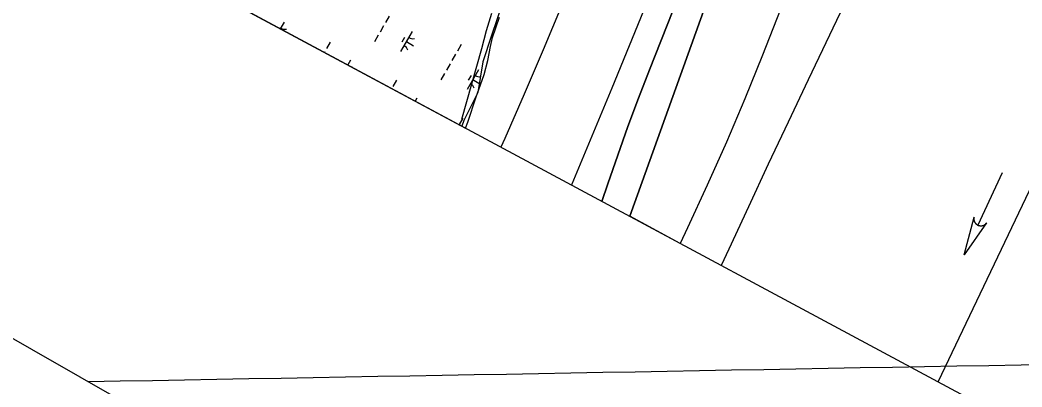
# Model space of a CAD drawing. Extents: x 3930721 to 3950824, y 220441 to 242861.
# Drawn here: x 3936242 to 3938420, y 224066 to 224864 of the extents above; entities that cross this region are included whole.
import ezdxf

# ---------------------------------------------------------------- set-up
doc = ezdxf.new("R2010")
doc.units = 0
for name, color, linetype in [('V-ANNO-SYMB', 7, 'Continuous'), ('V-GRID-FRAM', 7, 'Continuous'), ('V-GRID-MAJR', 7, 'Continuous'), ('V-RIVR-EDGE', 7, 'Continuous'), ('V-RRAP-FSHR', 7, 'Continuous'), ('V-STRM-FLOW', 7, 'Continuous'), ('V-TOPO-DPTH', 7, 'Continuous'), ('V-TOPO-MAJR', 7, 'Continuous'), ('V-TOPO-MINR', 7, 'Continuous'), ('V-WETL-SWMP', 7, 'Continuous')]:
    doc.layers.add(name, color=color, linetype=linetype)

msp = doc.modelspace()

# ---------------------------------------------------------------- linework, layer by layer
at = {"layer": 'V-ANNO-SYMB'}
msp.add_lwpolyline([(3939673.1, 241259.6), (3931452.2, 226905.4), (3941395.3, 221210.9), (3949616.1, 235565.1), (3939673.1, 241259.6)], dxfattribs=at)
at = {"layer": 'V-GRID-FRAM'}
msp.add_lwpolyline([(3948829, 235080.9), (3941569.4, 222286.8), (3934009.8, 226348.1), (3941449.6, 239338.6), (3948829, 235080.9)], dxfattribs=at)
at = {"layer": 'V-GRID-MAJR'}
msp.add_spline([(3936389.6, 224077.7), (3940866.3, 224158.2), (3943106.4, 224198.7)], degree=3, dxfattribs=at)
at = {"layer": 'V-RIVR-EDGE'}
msp.add_lwpolyline([(3937288.9, 224896.5), (3937266.5, 224830.5), (3937247.7, 224772.7), (3937237.1, 224706.7), (3937206.4, 224645.4), (3937202.1, 224633.1)], dxfattribs=at)
at = {"layer": 'V-RRAP-FSHR'}
for points in [[(3937223.7, 224725.4), (3937234.5, 224763.9), (3937245.3, 224802.4), (3937255.8, 224841.3), (3937267.4, 224879.2)], [(3937202.2, 224648.4), (3937212.9, 224686.9), (3937223.7, 224725.4)]]:
    msp.add_lwpolyline(points, dxfattribs=at)
at = {"layer": 'V-STRM-FLOW'}
msp.add_line((3938376.9, 224531.3), (3938324.1, 224417.8), dxfattribs=at)
msp.add_lwpolyline([(3938343, 224422.8), (3938294.2, 224353.6), (3938315.8, 224435.5), (3938315.4, 224434), (3938315.3, 224432.5), (3938315.3, 224431.9), (3938315.3, 224431.4), (3938315.3, 224430.8), (3938315.3, 224430.2), (3938315.4, 224429.6), (3938315.5, 224428.9), (3938315.7, 224428.2), (3938315.8, 224427.7), (3938315.9, 224427.2), (3938316.2, 224426.5), (3938316.4, 224426), (3938316.6, 224425.4), (3938316.8, 224425), (3938317, 224424.6), (3938317.2, 224424.1), (3938317.5, 224423.7), (3938317.7, 224423.3), (3938318, 224422.9), (3938318.3, 224422.4), (3938318.7, 224422), (3938319, 224421.6), (3938319.4, 224421.2), (3938319.7, 224420.9), (3938320, 224420.6), (3938320.2, 224420.4), (3938320.6, 224420), (3938321, 224419.7), (3938321.4, 224419.4), (3938321.8, 224419.1), (3938322.2, 224418.8), (3938322.6, 224418.6), (3938323, 224418.4), (3938323.5, 224418.1), (3938324.1, 224417.8), (3938324.3, 224417.7), (3938324.6, 224417.6), (3938324.9, 224417.4), (3938325.2, 224417.3), (3938325.6, 224417.2), (3938325.9, 224417.1), (3938326.3, 224417), (3938326.5, 224416.9), (3938326.9, 224416.8), (3938327.3, 224416.7), (3938327.5, 224416.7), (3938328.2, 224416.6), (3938328.6, 224416.5), (3938328.8, 224416.5), (3938329.2, 224416.4), (3938329.6, 224416.4), (3938329.9, 224416.4), (3938330.4, 224416.4), (3938330.8, 224416.4), (3938331.1, 224416.4), (3938331.4, 224416.4), (3938331.8, 224416.4), (3938332.1, 224416.5), (3938332.5, 224416.5), (3938332.9, 224416.6), (3938333.3, 224416.6), (3938333.8, 224416.7), (3938334.2, 224416.8), (3938334.6, 224416.9), (3938335, 224417), (3938335.3, 224417.1), (3938335.6, 224417.3), (3938336.1, 224417.4), (3938336.1, 224417.5), (3938336.4, 224417.6), (3938336.6, 224417.7), (3938337, 224417.8), (3938337.3, 224418), (3938337.6, 224418.1), (3938337.9, 224418.3), (3938338.3, 224418.5), (3938338.6, 224418.7), (3938338.8, 224418.8), (3938339.1, 224419), (3938339.5, 224419.3), (3938339.7, 224419.5), (3938339.9, 224419.6), (3938340.1, 224419.7), (3938340.3, 224419.9), (3938340.5, 224420.1), (3938340.8, 224420.3), (3938341, 224420.5), (3938341.2, 224420.8), (3938341.5, 224421.1), (3938341.7, 224421.2), (3938342, 224421.5), (3938342.3, 224421.9), (3938342.5, 224422.2), (3938342.6, 224422.4), (3938342.8, 224422.6), (3938342.9, 224422.7)], close=True, dxfattribs=at)
at = {"layer": 'V-TOPO-DPTH'}
msp.add_line((3937676.9, 224378), (3937567.1, 224437), dxfattribs=at)
for points in [[(3937567.1, 224437), (3937854.5, 225237), (3937978.7, 225485.4), (3938029.8, 225591.6), (3938078.9, 225698.8), (3938124.8, 225807.3), (3938168.7, 225916.7), (3938251.5, 226132.4), (3938252.3, 226134.6), (3938254, 226139.2), (3938254.8, 226141.5), (3938256.5, 226146.1), (3938258.3, 226150.6), (3938274.9, 226191)], [(3937567.1, 224437), (3937854.5, 225237), (3937978.7, 225485.4), (3938029.8, 225591.6), (3938078.9, 225698.8), (3938124.8, 225807.3), (3938168.7, 225916.7), (3938251.5, 226132.4), (3938252.3, 226134.6), (3938254, 226139.2), (3938254.8, 226141.5), (3938256.5, 226146.1), (3938258.3, 226150.6), (3938274.9, 226191)], [(3938466, 226095.5), (3938439, 226031.3), (3937974.2, 225089.4), (3937855.6, 224787.7), (3937817.1, 224692.8), (3937777.4, 224598.4), (3937735.8, 224504.8), (3937692.9, 224411.8), (3937676.9, 224378)], [(3938439, 226031.3), (3937974.2, 225089.4), (3937855.6, 224787.7), (3937817.1, 224692.8), (3937777.4, 224598.4), (3937735.8, 224504.8), (3937692.9, 224411.8), (3937676.9, 224378)], [(3937734.6, 225665.3), (3937459.9, 224993.5), (3937419.8, 224896.4), (3937379.1, 224799.5), (3937337.6, 224702.9), (3937295.6, 224606.6), (3937287.2, 224587.4)], [(3937506.7, 224469.4), (3937519.6, 224507.8), (3937541, 224570.2), (3937563.1, 224632.4), (3937586.2, 224694.2), (3937610, 224755.8), (3937800.9, 225238.5)], [(3937800.9, 225238.5), (3937610, 224755.8), (3937586.2, 224694.2), (3937563.1, 224632.4), (3937541, 224570.2), (3937519.6, 224507.8), (3937506.7, 224469.4)]]:
    msp.add_lwpolyline(points, dxfattribs=at)
at = {"layer": 'V-TOPO-MAJR'}
for points in [[(3938448.9, 225748.2), (3938391.7, 225636.2), (3938335.2, 225523.8), (3938279.6, 225411), (3938224.7, 225297.9), (3938123.7, 225087.8), (3938118.2, 225076.2), (3938112.6, 225064.7), (3938107.1, 225053.1), (3938101.6, 225041.5), (3937955, 224733.9), (3937911.4, 224642), (3937868.1, 224550.1), (3937825.2, 224457.9), (3937782.4, 224365.7), (3937766, 224330.1)], [(3938237.8, 224076.7), (3938466.6, 224557.2)]]:
    msp.add_lwpolyline(points, dxfattribs=at)
at = {"layer": 'V-TOPO-MINR'}
for points in [[(3938274.9, 226191), (3938258.3, 226150.6), (3938256.5, 226146.1), (3938254.8, 226141.5), (3938254, 226139.2), (3938252.3, 226134.6), (3938251.5, 226132.4), (3938168.7, 225916.7), (3938124.8, 225807.3), (3938078.9, 225698.8), (3938029.8, 225591.6), (3937978.7, 225485.4), (3937854.5, 225237), (3937567.1, 224437)], [(3938439, 226031.3), (3937974.2, 225089.4), (3937855.6, 224787.7), (3937817.1, 224692.8), (3937777.4, 224598.4), (3937735.8, 224504.8), (3937692.9, 224411.8), (3937676.9, 224378)], [(3937734.6, 225665.3), (3937459.9, 224993.5), (3937419.8, 224896.4), (3937379.1, 224799.5), (3937337.6, 224702.9), (3937295.6, 224606.6), (3937287.2, 224587.4)], [(3937800.9, 225238.5), (3937610, 224755.8), (3937586.2, 224694.2), (3937563.1, 224632.4), (3937541, 224570.2), (3937519.6, 224507.8), (3937506.7, 224469.4)], [(3937603.6, 224900), (3937566, 224807.8), (3937528.1, 224715.7), (3937441.3, 224506.7), (3937440.6, 224505)]]:
    msp.add_lwpolyline(points, dxfattribs=at)
at = {"layer": 'V-WETL-SWMP'}
for p, q in [((3936337.5, 225097.6), (3937210.4, 224628.6)), ((3936815.8, 224859.5), (3936807.5, 224845.1)), ((3937044.1, 224872.4), (3937036.1, 224858.5)), ((3937269.1, 224826.3), (3937283.7, 224870.4)), ((3937032.1, 224851.5), (3937024.2, 224837.6)), ((3937094, 224838.7), (3937069.1, 224795.3)), ((3936915.8, 224815.6), (3936907.9, 224801.7)), ((3937020.2, 224830.7), (3937012.3, 224816.8)), ((3937077.8, 224826), (3937071.9, 224815.6)), ((3937081.5, 224817), (3937097.2, 224808)), ((3937264.4, 224806.4), (3937269.1, 224826.3)), ((3936903.9, 224794.8), (3936903.2, 224793.6)), ((3937200.3, 224810.5), (3937192.4, 224796.6)), ((3937258.9, 224775.8), (3937264.4, 224806.4)), ((3936960.1, 224776.8), (3936954.1, 224766.3)), ((3937188.4, 224789.7), (3937180.5, 224775.8)), ((3937250.7, 224745.2), (3937258.9, 224775.8)), ((3937176.5, 224768.9), (3937168.5, 224755)), ((3937238.3, 224756), (3937213.5, 224712.6)), ((3937060.2, 224733), (3937052.2, 224719.1)), ((3937164.6, 224748), (3937156.6, 224734.1)), ((3937222.2, 224743.4), (3937216.2, 224732.9)), ((3937225.9, 224734.3), (3937241.5, 224725.4)), ((3937242.8, 224722.9), (3937250.7, 224745.2)), ((3937232.9, 224697), (3937242.8, 224722.9)), ((3937104.4, 224694.1), (3937100.7, 224687.6)), ((3937214.8, 224642.1), (3937232.9, 224697)), ((3937204.5, 224650.3), (3937196.6, 224636.4)), ((3937210.4, 224628.6), (3937214.8, 224642.1))]:
    msp.add_line(p, q, dxfattribs=at)
for centre, start, end in [((3936817.3, 224861.6), 239.4279, 280.9715), ((3937095.5, 224840.8), 239.4279, 280.9715), ((3937068, 224792.9), 19.4279, 60.9715), ((3936961.6, 224778.9), 275.3964, 280.9715), ((3937239.8, 224758.2), 239.4279, 280.9715), ((3937212.4, 224710.2), 19.4279, 60.9715)]:
    msp.add_arc(centre, 17.6, start, end, dxfattribs=at)

doc.saveas('drawing.dxf')
